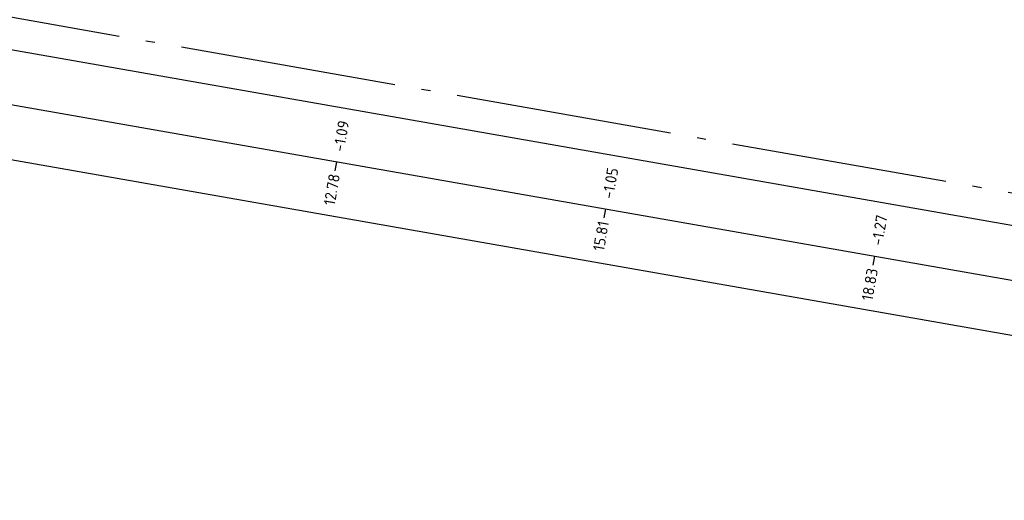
# Model space of a CAD drawing. Header units: metres. Extents: x 2514 to 227642, y 1683 to 852646.
# Tile 436 of 462: x 114392.3 to 114403.21, y 426096.65 to 426101.97. Entities that reach past the tile are written whole.
import ezdxf
from ezdxf.enums import TextEntityAlignment as Align

# ---------------------------------------------------------------- set-up
doc = ezdxf.new("R2010")
doc.units = ezdxf.units.M
doc.linetypes.add('AL-NAP_LIJN', pattern=[15.25, 12, -1.5, 0.25, -1.5])
for name, color, linetype, lineweight in [('N-WE-GW-GROND_GRIND-AD-50', 7, 'Continuous', 18), ('X-XX-AL-NAP-GD', 7, 'AL-NAP_LIJN', 25), ('X-XX-AL-PROFIELBALK-G', 7, 'Continuous', 25), ('X-XX-AL-PROFIELBALK-T25', 7, 'Continuous', 25)]:
    doc.layers.add(name, color=color, linetype=linetype, lineweight=lineweight)
doc.styles.add('NLCS-ISO-M50-T25', font='NLCS-ISO.ttf', dxfattribs={"height": 0.125})
pattern_1 = [(350.013562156, (0, 0), (0.23165277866, 0.16228675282), [0.025, -0.175]), (80.013562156, (0, 0), (-0.16228675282, 0.23165277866), [0.025, -0.175]), (125.013562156, (0.02462, -0.00434), (-0.196969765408, 0.03468301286), [0.03535534, -0.24748738]), (350.013562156, (0.04413, 0.10646), (0.23165277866, 0.16228675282), [0.025, -0.175]), (35.013562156, (0.05427, 0.09198), (0.03468301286, 0.196969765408), [0.01767766, -0.26516504]), (125.013562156, (0.05427, 0.09198), (-0.196969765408, 0.03468301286), [0.01767766, -0.26516504]), (350.013562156, (0.12666, 0.1427), (0.23165277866, 0.16228675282), [0.03535534, -0.16464466]), (35.013562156, (0.12666, 0.1427), (0.03468301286, 0.196969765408), [0.025, -0.25784272]), (125.013562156, (0.16148, 0.13657), (-0.196969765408, 0.03468301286), [0.025, -0.25784272]), (80.013562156, (0.14409, 0.0254), (-0.16228675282, 0.23165277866), [0.025, -0.175]), (35.013562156, (0.14409, 0.0254), (0.03468301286, 0.196969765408), [0.01767766, -0.26516504]), (125.013562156, (0.15857, 0.03554), (-0.196969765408, 0.03468301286), [0.01767766, -0.26516504]), (350.013562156, (0.0333, 0.0449), (0.23165277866, 0.16228675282), [0.0125, -0.1675]), (350.013562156, (0.1897, 0.06814), (0.23165277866, 0.16228675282), [0.0125, -0.1675]), (80.013562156, (0.13247, 0.1036), (-0.16228675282, 0.23165277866), [0.0125, -0.1675]), (125.013562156, (0.13758, -0.01153), (-0.196969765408, 0.03468301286), [0.01767766, -0.26516504]), (125.013562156, (0.07525, 0.13906), (-0.196969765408, 0.03468301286), [0.01767766, -0.26516504]), (35.013562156, (0.10371, 0.04837), (0.03468301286, 0.196969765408), [0.01767766, -0.26516504]), (80.013562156, (0.07204, 0.0127), (-0.16228675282, 0.23165277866), [0.003125, -0.196875]), (80.013562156, (0.0959, 0.09417), (-0.16228675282, 0.23165277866), [0.003125, -0.196875]), (80.013562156, (0.1942, 0.11177), (-0.16228675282, 0.23165277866), [0.003125, -0.196875]), (80.013562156, (0.17885, 0.00658), (-0.16228675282, 0.23165277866), [0.003125, -0.196875])]

msp = doc.modelspace()

# ---------------------------------------------------------------- hatches: boundary and pattern name
at = {"layer": 'N-WE-GW-GROND_GRIND-AD-50', "ltscale": 0.1}
h = msp.add_hatch(dxfattribs=at)
h.set_pattern_fill('AVH-FUNDERING_02-SO', color=1, scale=0.2, pattern_type=2)
h.set_pattern_definition(pattern_1)
edge = h.paths.add_edge_path()
edge.add_arc((114358.32, 425960.504), 148.142, 78.89018, 81.20991)
edge.add_line((114380.959, 426106.905), (114380.907, 426106.61))
edge.add_line((114380.907, 426106.61), (114380.91, 426106.609))
edge.add_arc((99057.922, 338742.202), 88697.991, 80.04811254, 80.05198272, ccw=False)
edge.add_line((114386.811, 426105.574), (114386.814, 426105.573))
edge.add_line((114386.814, 426105.573), (114386.866, 426105.869))
h = msp.add_hatch(dxfattribs=at)
h.set_pattern_fill('AVH-FUNDERING_02-SO', color=1, scale=0.2, pattern_type=2)
h.set_pattern_definition(pattern_1)
edge = h.paths.add_edge_path()
edge.add_arc((114373.878, 425956.589), 149.309, 78.89925, 81.20084)
edge.add_line((114396.718, 426104.141), (114396.666, 426103.845))
edge.add_line((114396.666, 426103.845), (114396.669, 426103.844))
edge.add_arc((106736.641, 382421.325), 44349.054, 80.0461775, 80.0539178, ccw=False)
edge.add_line((114402.57, 426102.809), (114402.573, 426102.809))
edge.add_line((114402.573, 426102.809), (114402.625, 426103.104))

# ---------------------------------------------------------------- linework, layer by layer
at = {"layer": 'X-XX-AL-NAP-GD', "ltscale": 0.2, "flags": 128}
msp.add_lwpolyline([(114351.342, 426109.167), (114413.029, 426098.345)], dxfattribs=at)
at = {"layer": 'X-XX-AL-PROFIELBALK-G', "ltscale": 0.05}
for p, q in [((114351.28, 426108.816), (114412.968, 426097.995)), ((114351.177, 426108.225), (114412.864, 426097.404)), ((114351.073, 426107.635), (114412.76, 426096.813))]:
    msp.add_line(p, q, dxfattribs=at)
at = {"layer": 'X-XX-AL-PROFIELBALK-G'}
for p, q in [((114395.791, 426100.297), (114395.809, 426100.396)), ((114398.773, 426099.774), (114398.79, 426099.873)), ((114401.754, 426099.251), (114401.771, 426099.35))]:
    msp.add_line(p, q, dxfattribs=at)

# ---------------------------------------------------------------- texts
at = {"layer": 'X-XX-AL-PROFIELBALK-T25', "style": 'NLCS-ISO-M50-T25'}
for s, p in [('-1.09', (114395.888, 426100.851)), ('12.78', (114395.785, 426100.26)), ('-1.05', (114398.87, 426100.328)), ('15.81', (114398.766, 426099.737)), ('-1.27', (114401.851, 426099.805)), ('18.83', (114401.747, 426099.214))]:
    msp.add_text(s, height=0.125, rotation=80.05, dxfattribs=at).set_placement(p, align=Align.MIDDLE_RIGHT)

doc.saveas('drawing.dxf')
